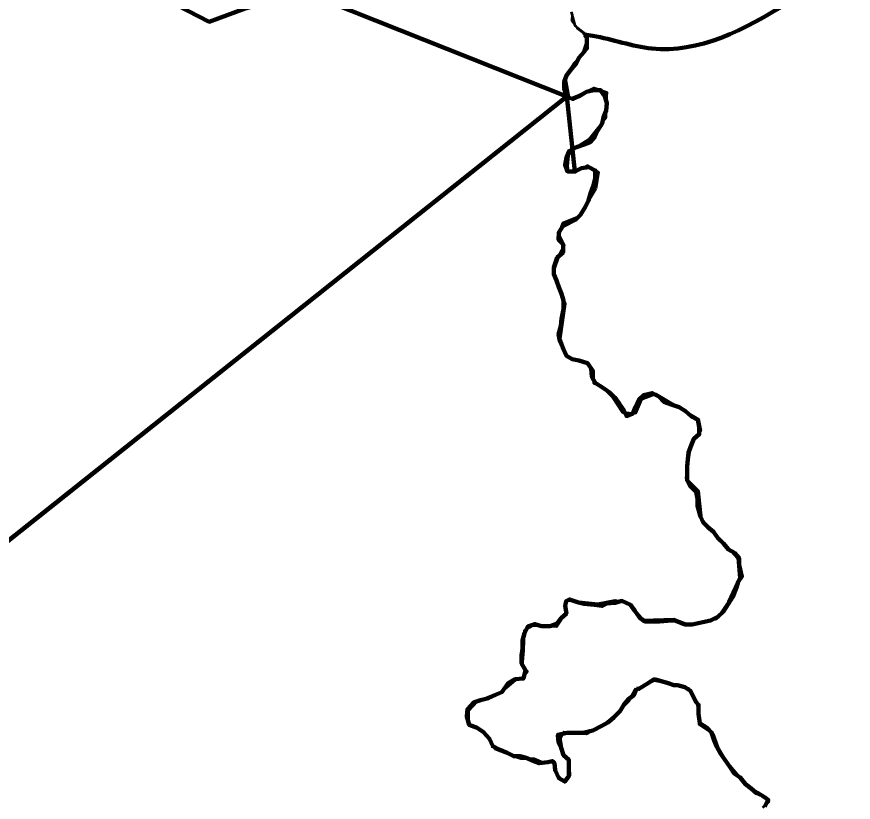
# Model space of a CAD drawing. Extents: x -1643653 to 4543381, y 1624270 to 13878484.
# Drawn here: x 756480 to 762958, y 8933987 to 8940067 of the extents above; entities that cross this region are included whole.
import ezdxf

# ---------------------------------------------------------------- set-up
doc = ezdxf.new("R2010")
doc.units = 0
doc.header["$LTSCALE"] = 200
for name, color, linetype, lineweight in [('12', 7, 'Continuous', 25), ('24', 7, 'Continuous', 25), ('28', 7, 'Continuous', 53), ('60', 7, 'Continuous', 13), ('9', 7, 'Continuous', 90)]:
    doc.layers.add(name, color=color, linetype=linetype, lineweight=lineweight)

msp = doc.modelspace()

# ---------------------------------------------------------------- linework, layer by layer
at = {"layer": '12', "lineweight": 40}
msp.add_spline([(761549.2, 8957020.4), (762383.1, 8955993.9), (763257, 8954902.9), (764214.4, 8953717.3), (766168.2, 8951324.4), (767086.6, 8950171.6), (770317.8, 8946184.2), (771971, 8944146), (773006.3, 8942876.2), (773223.4, 8942642.3), (773373.7, 8942274.8), (774008.3, 8940921.5), (774359, 8940136.3), (774475.8, 8939919.1), (774642.8, 8939785.5), (774893.3, 8939668.5), (775511.2, 8939484.7), (775928.6, 8939267.5), (776078.9, 8939184), (776379.5, 8938916.7), (776680.1, 8938749.6), (776830.4, 8938582.6), (777398.1, 8938348.7), (777899.1, 8938231.7), (778550.4, 8938482.3), (779134.8, 8938866.6), (779452.1, 8939250.8), (779569, 8939384.5), (779685.9, 8939351.1), (779852.9, 8939217.4), (780086.7, 8939217.4), (780604.3, 8939451.3), (781055.2, 8939618.4), (781439.3, 8939618.4), (781823.3, 8939518.1), (782090.5, 8939401.2), (782290.9, 8939367.8), (782524.7, 8939518.1), (782858.7, 8939618.4), (783192.6, 8939651.8), (783509.9, 8939818.9), (783910.7, 8940119.6), (784278.1, 8940336.8), (784625.2, 8940434.5)], degree=3, dxfattribs=at)
at = {"layer": '24', "lineweight": 53}
for points in [[(760779.9, 8940086.5), (760779.6, 8940035.6), (760819.8, 8939979.3), (760860.3, 8939948.5), (760895.7, 8939907.5), (760895.3, 8939856.6), (760874.5, 8939795.6), (760833.5, 8939750), (760812.9, 8939704.3), (760777, 8939663.8), (760736, 8939613.1), (760720.3, 8939562.2), (760720, 8939511.3), (760739.9, 8939450.1), (760785.6, 8939429.4), (760831.5, 8939449.5), (760892.7, 8939484.7), (760948.8, 8939499.7), (760999.7, 8939499.3), (761034.9, 8939453.3), (761049.8, 8939397.1), (761044.3, 8939341.1), (761023.6, 8939290.3), (761013.1, 8939239.5), (760977.1, 8939183.7), (760956.5, 8939137.9), (760920.6, 8939097.4), (760874.7, 8939077.3), (760813.5, 8939057.4), (760757.3, 8939027.2), (760736.7, 8938976.4), (760726.1, 8938920.4), (760746.1, 8938869.3), (760802, 8938869)], [(760802, 8938869), (760853.1, 8938894.1), (760909.1, 8938903.9), (760959.8, 8938878.1), (760959.4, 8938817), (760943.7, 8938756), (760923, 8938700.1), (760907.3, 8938644.2), (760881.5, 8938593.4), (760845.5, 8938532.5), (760809.7, 8938497.1), (760707.6, 8938446.8), (760676.7, 8938396), (760676.3, 8938340), (760711.7, 8938304.1), (760711.3, 8938243), (760665.2, 8938202.6), (760639.3, 8938126.3), (760638.9, 8938075.4), (760658.9, 8938024.3), (760678.9, 8937973.2), (760698.9, 8937922.2), (760713.8, 8937871.1), (760713.3, 8937804.9), (760697.6, 8937728.6), (760692.1, 8937672.6), (760676.4, 8937606.5), (760686.2, 8937555.5), (760706.2, 8937509.5), (760736.3, 8937443.1), (760781.9, 8937417.3), (760832.7, 8937406.8), (760898.7, 8937386), (760928.9, 8937345.1), (760933.5, 8937278.8), (760958.6, 8937232.8), (761024.5, 8937191.7), (761075.1, 8937155.7), (761110.4, 8937119.8), (761145.7, 8937073.7), (761181, 8937022.6), (761201, 8936976.6), (761252, 8936996.6), (761272.7, 8937047.4), (761298.5, 8937103.3), (761334.4, 8937138.7), (761400.6, 8937153.6), (761451.3, 8937127.8), (761491.7, 8937086.8), (761547.5, 8937066.1), (761608.4, 8937045.3), (761659, 8937014.4), (761704.5, 8936973.4), (761755.2, 8936947.6), (761765, 8936891.5), (761764.6, 8936835.4), (761723.7, 8936800), (761703, 8936749.2), (761682.2, 8936693.3), (761676.8, 8936642.4), (761671.3, 8936586.4), (761671, 8936535.5), (761670.6, 8936479.5), (761695.7, 8936433.5), (761741.2, 8936387.3)], [(761741.2, 8936387.3), (761751, 8936336.3), (761750.6, 8936280.3), (761775.5, 8936198.6), (761795.5, 8936152.7), (761830.9, 8936116.8), (761876.4, 8936080.8), (761911.7, 8936029.7), (761952.1, 8935988.7), (761992.4, 8935942.6), (762038, 8935916.8), (762073.3, 8935875.8), (762073, 8935819.8), (762081.2, 8935792.2), (762095.5, 8935735.1), (762067, 8935692.3), (762052.7, 8935649.5), (762024.2, 8935578.2), (761953, 8935464), (761910.2, 8935421.2), (761853.2, 8935392.7), (761710.7, 8935364.1), (761653.7, 8935364.1), (761576.7, 8935395.1), (761520.7, 8935390.3), (761459.6, 8935385.6), (761408.8, 8935386), (761342.7, 8935386.4), (761302.2, 8935417.2), (761266.9, 8935468.4), (761231.7, 8935514.4), (761165.7, 8935545.4), (761114.8, 8935530.5), (761048.6, 8935525.8), (761013.4, 8935507.2), (760954.7, 8935515.6), (760870.7, 8935524)], [(760870.7, 8935524), (760828.8, 8935532.4), (760761.6, 8935557.6), (760733.4, 8935543.1), (760728.1, 8935507.2), (760736.5, 8935448.4), (760696.9, 8935410.9), (760666.1, 8935370.4), (760610, 8935350.3), (760543.9, 8935350.8), (760493.1, 8935366.4), (760437.1, 8935346.4), (760411.3, 8935295.6), (760395.6, 8935239.7), (760395.2, 8935173.4), (760389.7, 8935122.5), (760389.3, 8935061.4), (760419.5, 8935010.3), (760403.8, 8934944.2), (760337.6, 8934939.5), (760286.5, 8934909.2), (760235.2, 8934838.3), (760189.3, 8934818.2), (760133.2, 8934793.1), (760072, 8934778.2), (760015.9, 8934758.2), (759969.8, 8934707.5), (759964.3, 8934651.5), (759984.2, 8934585.2), (760045.1, 8934564.4), (760095.7, 8934528.4), (760141.2, 8934477.2), (760166.2, 8934421), (760216.9, 8934395.2), (760277.7, 8934369.4), (760328.4, 8934343.6), (760379.3, 8934343.2), (760425.9, 8934330.8), (760484.7, 8934305.6), (760526.6, 8934288.8), (760593.8, 8934297.2), (760627.3, 8934305.6), (760643.4, 8934290.6), (760648.1, 8934234.5), (760678.2, 8934173.2), (760723.8, 8934147.5), (760754.6, 8934188), (760755, 8934249.1), (760755.5, 8934315.4), (760715, 8934351.3), (760695.1, 8934407.4), (760675, 8934453.4), (760670.3, 8934509.5), (760741.7, 8934524.3), (760797.6, 8934523.9), (760863.7, 8934523.5), (760940.1, 8934543.4), (761011.6, 8934578.6), (761057.5, 8934603.8), (761103.6, 8934644.2), (761149.7, 8934689.8), (761180.6, 8934740.5), (761216.5, 8934786.1), (761257.4, 8934816.4), (761278.1, 8934867.2)], [(761278.1, 8934867.2), (761297.4, 8934864.8), (761368.7, 8934907.6), (761411.4, 8934936.1), (761425.7, 8934936.1), (761525.4, 8934907.6), (761568.2, 8934893.3), (761596.7, 8934893.3), (761653.7, 8934879.1), (761696.5, 8934850.5), (761739.2, 8934764.9), (761760.4, 8934741.9), (761759.9, 8934670.6), (761769.6, 8934599.2), (761825.3, 8934563.2), (761860.6, 8934527.3), (761880.6, 8934466.1), (761900.6, 8934415), (761930.7, 8934363.8), (761966, 8934312.7), (762001.2, 8934261.5), (762036.5, 8934210.4), (762082, 8934179.5), (762122.4, 8934128.3), (762167.9, 8934092.4), (762208.3, 8934056.4), (762254, 8934035.8), (762299.5, 8934004.9), (762273.8, 8933954.1)]]:
    msp.add_lwpolyline(points, dxfattribs=at)
at = {"layer": '28'}
for points in [[(760772.8, 8940104.9), (760802, 8939999.9), (760894, 8939927.6), (760900.4, 8939817.9), (760797.2, 8939708.2), (760726.2, 8939598.4), (760757.9, 8939432.2), (760841.8, 8939464.5), (760951.5, 8939516.1), (761048.2, 8939483.8), (761041.8, 8939380.5), (761041.8, 8939283.7), (760906.3, 8939115.9), (760790.2, 8939044.9), (760751.4, 8938993.2), (760745, 8938909.3), (760751.4, 8938864.1), (760809.5, 8938864.1), (760899.8, 8938915.8), (760983.7, 8938864.1), (760964.4, 8938735), (760835.3, 8938522), (760706.3, 8938470.3), (760674, 8938386.4), (760719.2, 8938296), (760680.5, 8938225), (760635.3, 8938095.9), (760725.6, 8937844.2), (760686.9, 8937573), (760738.5, 8937437.5), (760906.3, 8937385.8), (760945, 8937327.7), (760945, 8937230.9), (761009.5, 8937205.1), (761093.4, 8937121.2), (761170.8, 8937005), (761274.1, 8936998.5), (761319.2, 8937108.2), (761428.9, 8937147), (761758, 8936953.3), (761777.3, 8936862.9), (761699.9, 8936766.1), (761661.2, 8936495), (761758, 8936398.2), (761783.8, 8936178.7), (761964.4, 8935985), (762061.2, 8935875.3), (762074.1, 8935720.3), (761990.2, 8935539.6), (761899.9, 8935404)], [(761899.9, 8935404), (761695.8, 8935354), (761569.5, 8935404.5), (761333.8, 8935396.1), (761224.4, 8935522.4), (761114.9, 8935547.7), (760980.2, 8935522.4), (760736.1, 8935547.7), (760727.7, 8935446.6), (760660.4, 8935345.5), (760565.5, 8935352.5), (760475, 8935352.5), (760409.6, 8935317.2), (760404.6, 8935161.3), (760394.5, 8935045.6), (760434.8, 8935000.3), (760394.5, 8934945), (760339.2, 8934929.9), (760238.7, 8934844.4), (760042.6, 8934763.9), (759977.2, 8934693.5)], [(759977.2, 8934693.5), (759977.2, 8934587.8), (760062.7, 8934552.6), (760143.1, 8934477.2), (760183.3, 8934401.7), (760309.1, 8934351.4), (760384.5, 8934326.2), (760485, 8934326.2), (760555.4, 8934296.1), (760640.9, 8934306.1), (760656, 8934210.5), (760716.3, 8934145.1), (760766.6, 8934195.4), (760761.6, 8934301.1), (760711.3, 8934361.4), (760691.2, 8934482.2), (760716.3, 8934532.5), (760892.3, 8934517.4), (761048.2, 8934602.9), (761143.7, 8934693.5), (761219.1, 8934768.9), (761269.4, 8934859.5), (761415.2, 8934929.9), (761591.2, 8934899.7), (761681.7, 8934869.5), (761742, 8934773.9), (761767.2, 8934653.2), (761762.1, 8934592.8), (761872.8, 8934517.4), (761907.9, 8934416.8), (761973.3, 8934306.1), (762058.8, 8934205.5), (762134.2, 8934125), (762219.7, 8934064.7), (762285, 8934024.4), (762305.2, 8933989.2), (762254.9, 8933943.9)]]:
    msp.add_lwpolyline(points, dxfattribs=at)
at = {"layer": '60', "lineweight": 25}
msp.add_spline([(814781, 9009175.5), (814787.2, 9009173.4), (814796.9, 9009173.4), (814799.4, 9009172.4), (814805.1, 9009174.5), (814805.6, 9009176.5), (814811.7, 9009179.5), (814811.7, 9009179.5), (814801.5, 9009181), (814790.7, 9009181.5), (814784.1, 9009183.1), (814777.4, 9009185.1), (814778.4, 9009175.5)], degree=3, dxfattribs=at)
at = {"layer": '9'}
for p in [(742465.8, 8924928.2), (760802, 8938869), (760802, 8938869)]:
    msp.add_line(p, (760739.9, 8939450.1), dxfattribs=at)
for points in [[(760739.9, 8939450.1), (758705.7, 8940260.8), (758249.4, 8940131.7), (757970.6, 8940028.8), (750978.7, 8943631.9), (743914.7, 8940037.6)], [(760739.9, 8939450.1), (758705.7, 8940260.8), (758249.4, 8940131.7), (757970.6, 8940028.8), (750978.7, 8943631.9), (743914.7, 8940037.6)], [(760879.8, 8939925.9), (760895.7, 8939907.5), (760895.3, 8939856.6), (760874.5, 8939795.6), (760833.5, 8939750), (760812.9, 8939704.3), (760777, 8939663.8), (760736, 8939613.1), (760720.3, 8939562.2), (760720, 8939511.3), (760739.9, 8939450.1), (760785.6, 8939429.4), (760831.5, 8939449.5), (760892.7, 8939484.7), (760948.8, 8939499.7), (760999.7, 8939499.3), (761034.9, 8939453.3), (761049.8, 8939397.1), (761044.3, 8939341.1), (761023.6, 8939290.3), (761013.1, 8939239.5), (760977.1, 8939183.7), (760956.5, 8939137.9), (760920.6, 8939097.4), (760874.7, 8939077.3), (760813.5, 8939057.4), (760757.3, 8939027.2), (760736.7, 8938976.4), (760726.1, 8938920.4), (760746.1, 8938869.3), (760802, 8938869)], [(760739.9, 8939450.1), (742465.8, 8924928.2), (740378.1, 8923196.1), (741055, 8921600.7)], [(760802, 8938869), (760853.1, 8938894.1), (760909.1, 8938903.9), (760959.8, 8938878.1), (760959.4, 8938817), (760943.7, 8938756), (760923, 8938700.1), (760907.3, 8938644.2), (760881.5, 8938593.4), (760845.5, 8938532.5), (760809.7, 8938497.1), (760707.6, 8938446.8), (760676.7, 8938396), (760676.3, 8938340), (760711.7, 8938304.1), (760711.3, 8938243), (760665.2, 8938202.6), (760639.3, 8938126.3), (760638.9, 8938075.4), (760658.9, 8938024.3), (760678.9, 8937973.2), (760698.9, 8937922.2), (760713.8, 8937871.1), (760713.3, 8937804.9), (760697.6, 8937728.6), (760692.1, 8937672.6), (760676.4, 8937606.5), (760686.2, 8937555.5), (760706.2, 8937509.5), (760736.3, 8937443.1), (760781.9, 8937417.3), (760832.7, 8937406.8), (760898.7, 8937386), (760928.9, 8937345.1), (760933.5, 8937278.8), (760958.6, 8937232.8), (761024.5, 8937191.7), (761075.1, 8937155.7), (761110.4, 8937119.8), (761145.7, 8937073.7), (761181, 8937022.6), (761201, 8936976.6), (761252, 8936996.6), (761272.7, 8937047.4), (761298.5, 8937103.3), (761334.4, 8937138.7), (761400.6, 8937153.6), (761451.3, 8937127.8), (761491.7, 8937086.8), (761547.5, 8937066.1), (761608.4, 8937045.3), (761659, 8937014.4), (761704.5, 8936973.4), (761755.2, 8936947.6), (761765, 8936891.5), (761764.6, 8936835.4), (761723.7, 8936800), (761703, 8936749.2), (761682.2, 8936693.3), (761676.8, 8936642.4), (761671.3, 8936586.4), (761671, 8936535.5), (761670.6, 8936479.5), (761695.7, 8936433.5), (761741.2, 8936387.3)], [(761741.2, 8936387.3), (761695.7, 8936433.5), (761670.6, 8936479.5), (761671, 8936535.5), (761671.3, 8936586.4), (761676.8, 8936642.4), (761682.2, 8936693.3), (761703, 8936749.2), (761723.7, 8936800), (761764.6, 8936835.4), (761765, 8936891.5), (761755.2, 8936947.6), (761704.5, 8936973.4), (761659, 8937014.4), (761608.4, 8937045.3), (761547.5, 8937066.1), (761491.7, 8937086.8), (761451.3, 8937127.8), (761400.6, 8937153.6), (761334.4, 8937138.7), (761298.5, 8937103.3), (761272.7, 8937047.4), (761252, 8936996.6), (761201, 8936976.6), (761181, 8937022.6), (761145.7, 8937073.7), (761110.4, 8937119.8), (761075.1, 8937155.7), (761024.5, 8937191.7), (760958.6, 8937232.8), (760933.5, 8937278.8), (760928.9, 8937345.1), (760898.7, 8937386), (760832.7, 8937406.8), (760781.9, 8937417.3), (760736.3, 8937443.1), (760706.2, 8937509.5), (760686.2, 8937555.5), (760676.4, 8937606.5), (760692.1, 8937672.6), (760697.6, 8937728.6), (760713.3, 8937804.9), (760713.8, 8937871.1), (760698.9, 8937922.2), (760678.9, 8937973.2), (760658.9, 8938024.3), (760638.9, 8938075.4), (760639.3, 8938126.3), (760665.2, 8938202.6), (760711.3, 8938243), (760711.7, 8938304.1), (760676.3, 8938340), (760676.7, 8938396), (760707.6, 8938446.8), (760809.7, 8938497.1), (760845.5, 8938532.5), (760881.5, 8938593.4), (760907.3, 8938644.2), (760923, 8938700.1), (760943.7, 8938756), (760959.4, 8938817), (760959.8, 8938878.1), (760909.1, 8938903.9), (760853.1, 8938894.1), (760802, 8938869)], [(761741.2, 8936387.3), (761695.7, 8936433.5), (761670.6, 8936479.5), (761671, 8936535.5), (761671.3, 8936586.4), (761676.8, 8936642.4), (761682.2, 8936693.3), (761703, 8936749.2), (761723.7, 8936800), (761764.6, 8936835.4), (761765, 8936891.5), (761755.2, 8936947.6), (761704.5, 8936973.4), (761659, 8937014.4), (761608.4, 8937045.3), (761547.5, 8937066.1), (761491.7, 8937086.8), (761451.3, 8937127.8), (761400.6, 8937153.6), (761334.4, 8937138.7), (761298.5, 8937103.3), (761272.7, 8937047.4), (761252, 8936996.6), (761201, 8936976.6), (761181, 8937022.6), (761145.7, 8937073.7), (761110.4, 8937119.8), (761075.1, 8937155.7), (761024.5, 8937191.7), (760958.6, 8937232.8), (760933.5, 8937278.8), (760928.9, 8937345.1), (760898.7, 8937386), (760832.7, 8937406.8), (760781.9, 8937417.3), (760736.3, 8937443.1), (760706.2, 8937509.5), (760686.2, 8937555.5), (760676.4, 8937606.5), (760692.1, 8937672.6), (760697.6, 8937728.6), (760713.3, 8937804.9), (760713.8, 8937871.1), (760698.9, 8937922.2), (760678.9, 8937973.2), (760658.9, 8938024.3), (760638.9, 8938075.4), (760639.3, 8938126.3), (760665.2, 8938202.6), (760711.3, 8938243), (760711.7, 8938304.1), (760676.3, 8938340), (760676.7, 8938396), (760707.6, 8938446.8), (760809.7, 8938497.1), (760845.5, 8938532.5), (760881.5, 8938593.4), (760907.3, 8938644.2), (760923, 8938700.1), (760943.7, 8938756), (760959.4, 8938817), (760959.8, 8938878.1), (760909.1, 8938903.9), (760853.1, 8938894.1), (760802, 8938869)], [(761741.2, 8936387.3), (761751, 8936336.3), (761750.6, 8936280.3), (761775.5, 8936198.6), (761795.5, 8936152.7), (761830.9, 8936116.8), (761876.4, 8936080.8), (761911.7, 8936029.7), (761952.1, 8935988.7), (761992.4, 8935942.6), (762038, 8935916.8), (762073.3, 8935875.8), (762073, 8935819.8), (762081.2, 8935792.2), (762095.5, 8935735.1), (762067, 8935692.3), (762052.7, 8935649.5), (762024.2, 8935578.2), (761953, 8935464), (761910.2, 8935421.2), (761853.2, 8935392.7), (761710.7, 8935364.1), (761653.7, 8935364.1), (761576.7, 8935395.1), (761520.7, 8935390.3), (761459.6, 8935385.6), (761408.8, 8935386), (761342.7, 8935386.4), (761302.2, 8935417.2), (761266.9, 8935468.4), (761231.7, 8935514.4), (761165.7, 8935545.4), (761114.8, 8935530.5), (761048.6, 8935525.8), (761013.4, 8935507.2), (760954.7, 8935515.6), (760870.7, 8935524)], [(760870.7, 8935524), (760954.7, 8935515.6), (761013.4, 8935507.2), (761048.6, 8935525.8), (761114.8, 8935530.5), (761165.7, 8935545.4), (761231.7, 8935514.4), (761266.9, 8935468.4), (761302.2, 8935417.2), (761342.7, 8935386.4), (761408.8, 8935386), (761459.6, 8935385.6), (761520.7, 8935390.3), (761576.7, 8935395.1), (761653.7, 8935364.1), (761710.7, 8935364.1), (761853.2, 8935392.7), (761910.2, 8935421.2), (761953, 8935464), (762024.2, 8935578.2), (762052.7, 8935649.5), (762067, 8935692.3), (762095.5, 8935735.1), (762081.2, 8935792.2), (762073, 8935819.8), (762073.3, 8935875.8), (762038, 8935916.8), (761992.4, 8935942.6), (761952.1, 8935988.7), (761911.7, 8936029.7), (761876.4, 8936080.8), (761830.9, 8936116.8), (761795.5, 8936152.7), (761775.5, 8936198.6), (761750.6, 8936280.3), (761751, 8936336.3), (761741.2, 8936387.3)], [(760870.7, 8935524), (760954.7, 8935515.6), (761013.4, 8935507.2), (761048.6, 8935525.8), (761114.8, 8935530.5), (761165.7, 8935545.4), (761231.7, 8935514.4), (761266.9, 8935468.4), (761302.2, 8935417.2), (761342.7, 8935386.4), (761408.8, 8935386), (761459.6, 8935385.6), (761520.7, 8935390.3), (761576.7, 8935395.1), (761653.7, 8935364.1), (761710.7, 8935364.1), (761853.2, 8935392.7), (761910.2, 8935421.2), (761953, 8935464), (762024.2, 8935578.2), (762052.7, 8935649.5), (762067, 8935692.3), (762095.5, 8935735.1), (762081.2, 8935792.2), (762073, 8935819.8), (762073.3, 8935875.8), (762038, 8935916.8), (761992.4, 8935942.6), (761952.1, 8935988.7), (761911.7, 8936029.7), (761876.4, 8936080.8), (761830.9, 8936116.8), (761795.5, 8936152.7), (761775.5, 8936198.6), (761750.6, 8936280.3), (761751, 8936336.3), (761741.2, 8936387.3)], [(760870.7, 8935524), (760828.8, 8935532.4), (760761.6, 8935557.6), (760733.4, 8935543.1), (760728.1, 8935507.2), (760736.5, 8935448.4), (760696.9, 8935410.9), (760666.1, 8935370.4), (760610, 8935350.3), (760543.9, 8935350.8), (760493.1, 8935366.4), (760437.1, 8935346.4), (760411.3, 8935295.6), (760395.6, 8935239.7), (760395.2, 8935173.4), (760389.7, 8935122.5), (760389.3, 8935061.4), (760419.5, 8935010.3), (760403.8, 8934944.2), (760337.6, 8934939.5), (760286.5, 8934909.2), (760235.2, 8934838.3), (760189.3, 8934818.2), (760133.2, 8934793.1), (760072, 8934778.2), (760015.9, 8934758.2), (759969.8, 8934707.5), (759964.3, 8934651.5), (759984.2, 8934585.2), (760045.1, 8934564.4), (760095.7, 8934528.4), (760141.2, 8934477.2), (760166.2, 8934421), (760216.9, 8934395.2), (760277.7, 8934369.4), (760328.4, 8934343.6), (760379.3, 8934343.2), (760425.9, 8934330.8), (760484.7, 8934305.6), (760526.6, 8934288.8), (760593.8, 8934297.2), (760627.3, 8934305.6), (760643.4, 8934290.6), (760648.1, 8934234.5), (760678.2, 8934173.2), (760723.8, 8934147.5), (760754.6, 8934188), (760755, 8934249.1), (760755.5, 8934315.4), (760715, 8934351.3), (760695.1, 8934407.4), (760675, 8934453.4), (760670.3, 8934509.5), (760741.7, 8934524.3), (760797.6, 8934523.9), (760863.7, 8934523.5), (760940.1, 8934543.4), (761011.6, 8934578.6), (761057.5, 8934603.8), (761103.6, 8934644.2), (761149.7, 8934689.8), (761180.6, 8934740.5), (761216.5, 8934786.1), (761257.4, 8934816.4), (761278.1, 8934867.2)], [(760237.7, 8934386.4), (760216.9, 8934395.2), (760166.2, 8934421), (760141.2, 8934477.2), (760095.7, 8934528.4), (760045.1, 8934564.4), (759984.2, 8934585.2), (759964.3, 8934651.5), (759969.8, 8934707.5), (760015.9, 8934758.2), (760072, 8934778.2), (760133.2, 8934793.1), (760189.3, 8934818.2), (760235.2, 8934838.3), (760286.5, 8934909.2), (760337.6, 8934939.5), (760403.8, 8934944.2), (760419.5, 8935010.3), (760389.3, 8935061.4), (760389.7, 8935122.5), (760395.2, 8935173.4), (760395.6, 8935239.7), (760411.3, 8935295.6), (760437.1, 8935346.4), (760493.1, 8935366.4), (760543.9, 8935350.8), (760610, 8935350.3), (760666.1, 8935370.4), (760696.9, 8935410.9), (760736.5, 8935448.4), (760728.1, 8935507.2), (760733.4, 8935543.1), (760761.6, 8935557.6), (760828.8, 8935532.4), (760870.7, 8935524)], [(761278.1, 8934867.2), (761257.4, 8934816.4), (761216.5, 8934786.1), (761180.6, 8934740.5), (761149.7, 8934689.8), (761103.6, 8934644.2), (761057.5, 8934603.8), (761011.6, 8934578.6), (760940.1, 8934543.4), (760863.7, 8934523.5), (760797.6, 8934523.9), (760741.7, 8934524.3), (760670.3, 8934509.5), (760675, 8934453.4), (760695.1, 8934407.4), (760715, 8934351.3), (760755.5, 8934315.4), (760755, 8934249.1), (760754.6, 8934188), (760723.8, 8934147.5), (760678.2, 8934173.2), (760648.1, 8934234.5), (760643.4, 8934290.6), (760627.3, 8934305.6), (760593.8, 8934297.2), (760526.6, 8934288.8), (760484.7, 8934305.6), (760425.9, 8934330.8), (760379.3, 8934343.2), (760328.4, 8934343.6), (760277.7, 8934369.4), (760216.9, 8934395.2), (760166.2, 8934421), (760141.2, 8934477.2), (760095.7, 8934528.4), (760045.1, 8934564.4), (759984.2, 8934585.2), (759964.3, 8934651.5), (759969.8, 8934707.5), (760015.9, 8934758.2), (760072, 8934778.2), (760133.2, 8934793.1), (760189.3, 8934818.2), (760235.2, 8934838.3), (760286.5, 8934909.2), (760337.6, 8934939.5), (760403.8, 8934944.2), (760419.5, 8935010.3), (760389.3, 8935061.4), (760389.7, 8935122.5), (760395.2, 8935173.4), (760395.6, 8935239.7), (760411.3, 8935295.6), (760437.1, 8935346.4), (760493.1, 8935366.4), (760543.9, 8935350.8), (760610, 8935350.3), (760666.1, 8935370.4), (760696.9, 8935410.9), (760736.5, 8935448.4), (760728.1, 8935507.2), (760733.4, 8935543.1), (760761.6, 8935557.6), (760828.8, 8935532.4), (760870.7, 8935524)], [(761278.1, 8934867.2), (761297.4, 8934864.8), (761368.7, 8934907.6), (761411.4, 8934936.1), (761425.7, 8934936.1), (761525.4, 8934907.6), (761568.2, 8934893.3), (761596.7, 8934893.3), (761653.7, 8934879.1), (761696.5, 8934850.5), (761739.2, 8934764.9), (761760.4, 8934741.9), (761759.9, 8934670.6), (761769.6, 8934599.2), (761825.3, 8934563.2), (761860.6, 8934527.3), (761880.6, 8934466.1), (761900.6, 8934415), (761930.7, 8934363.8), (761966, 8934312.7), (762001.2, 8934261.5), (762036.5, 8934210.4), (762082, 8934179.5), (762122.4, 8934128.3), (762167.9, 8934092.4), (762208.3, 8934056.4), (762254, 8934035.8), (762299.5, 8934004.9), (762273.8, 8933954.1)], [(762273.8, 8933954.1), (762299.5, 8934004.9), (762254, 8934035.8), (762208.3, 8934056.4), (762167.9, 8934092.4), (762122.4, 8934128.3), (762082, 8934179.5), (762036.5, 8934210.4), (762001.2, 8934261.5), (761966, 8934312.7), (761930.7, 8934363.8), (761900.6, 8934415), (761880.6, 8934466.1), (761860.6, 8934527.3), (761825.3, 8934563.2), (761769.6, 8934599.2), (761759.9, 8934670.6), (761760.4, 8934741.9), (761739.2, 8934764.9), (761696.5, 8934850.5), (761653.7, 8934879.1), (761596.7, 8934893.3), (761568.2, 8934893.3), (761525.4, 8934907.6), (761425.7, 8934936.1), (761411.4, 8934936.1), (761368.7, 8934907.6), (761297.4, 8934864.8), (761278.1, 8934867.2)]]:
    msp.add_lwpolyline(points, dxfattribs=at)
msp.add_spline([(779358.3, 8951316.5), (778152, 8950383.2), (776870.5, 8948893), (775858.2, 8948102.8), (775096.9, 8948098.3), (774081.6, 8948143.1), (772814, 8947781.5), (772105.2, 8947296.6), (771547.4, 8947166.9), (771322, 8946330.6), (771374.4, 8945875.5), (771395.1, 8945546.1), (769593.3, 8944681.6), (768541.6, 8943918.8), (767488.3, 8942812.2), (766189.2, 8941452.3), (765366.7, 8940769), (764084.5, 8940646.2), (763321.5, 8941097.2), (762890.2, 8941044.2), (762866.3, 8940639.2), (762461.9, 8940181.4), (761397.4, 8939821), (760940.2, 8939919.5), (760875, 8939930.2)], degree=3, dxfattribs=at)

doc.saveas('drawing.dxf')
